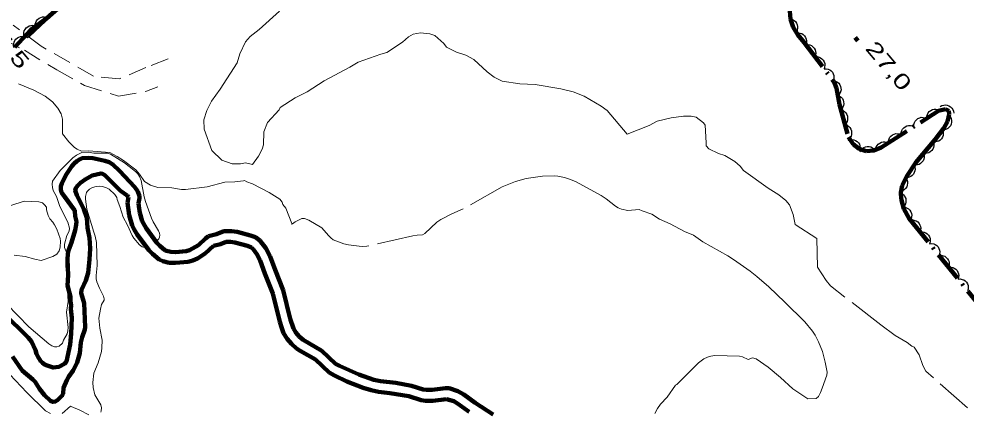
# Model space of a CAD drawing. Extents: x 386081 to 389416, y 5130568 to 5134082.
# Drawn here: x 387887.4 to 388075, y 5131442.6 to 5131520.2 of the extents above; entities that cross this region are included whole.
import ezdxf

# ---------------------------------------------------------------- set-up
doc = ezdxf.new("R2010")
doc.units = 0
doc.header["$LTSCALE"] = 1.2
for name, pattern in [('DASH_DOUBLE_DOT', [9.2, 5, -1.2, 0.3, -1.2, 0.3, -1.2]), ('DOT_DASHED', [7.7, 5, -1.2, 0.3, -1.2]), ('LONG_DASHED', [7.5, 6, -1.5]), ('MEDIUM_DASHED', [4.5, 3, -1.5])]:
    doc.linetypes.add(name, pattern=pattern)
for name, color, linetype, lineweight in [('19', 7, 'Continuous', 13), ('2', 7, 'Continuous', 13), ('26', 7, 'Continuous', 35), ('3', 7, 'Continuous', 140), ('4', 7, 'DASH_DOUBLE_DOT', 53), ('44', 7, 'Continuous', 25)]:
    doc.layers.add(name, color=color, linetype=linetype, lineweight=lineweight)

msp = doc.modelspace()

# ---------------------------------------------------------------- linework, layer by layer
at = {"layer": '19', "linetype": 'MEDIUM_DASHED'}
for points in [[(387916.98, 5131512.26), (387912.56, 5131510.59), (387907.31, 5131508.3), (387902.2, 5131508.84), (387891.83, 5131514.8), (387886.26, 5131518.94)], [(387884.33, 5131516.17), (387888.49, 5131513.98), (387894.93, 5131510.09), (387900.37, 5131507.04), (387907.11, 5131504.9), (387912.71, 5131505.88), (387914.94, 5131506.72)]]:
    msp.add_lwpolyline(points, dxfattribs=at)
at = {"layer": '2', "linetype": 'LONG_DASHED'}
for points in [[(387927.58, 5131492.22), (387925.64, 5131494.15), (387924.12, 5131498.34), (387924.02, 5131500.19), (387924.62, 5131502.09), (387925.53, 5131503.88), (387927.28, 5131506.26), (387930.64, 5131511.53), (387931.2, 5131513.3), (387932.3, 5131515.66), (387933.24, 5131516.7), (387935, 5131518.09), (387939.05, 5131521.71)], [(388075.3, 5131443.17), (388067.04, 5131450.47), (388066.45, 5131451.54), (388065.72, 5131453.66), (388064.78, 5131455.23), (388064.28, 5131455.42), (388063.37, 5131456.12), (388061.01, 5131457.5), (388058.13, 5131459.61), (388048.15, 5131467.34), (388047.33, 5131468.38), (388045.63, 5131471.03), (388045.46, 5131476.74), (388041.19, 5131479.46), (388040.8, 5131481.44), (388040.08, 5131483.37), (388039.32, 5131484.25), (388037.96, 5131485.37), (388035.8, 5131486.69), (388030.94, 5131490.16), (388030.29, 5131491.05), (388029.2, 5131491.96), (388027.24, 5131493.18), (388026.02, 5131493.54), (388024.05, 5131494.46), (388023.52, 5131495.08), (388023.56, 5131495.68), (388023.37, 5131499.18), (388023.01, 5131499.59), (388021.6, 5131500.72), (388020.59, 5131500.94), (388019.03, 5131500.96), (388016.6, 5131500.63), (388013.86, 5131499.92), (388012.23, 5131499.12), (388007.91, 5131497.36), (388003.96, 5131502.08), (388002.74, 5131502.93), (387999.39, 5131504.88), (387997.21, 5131505.74), (387994.77, 5131506.34), (387989.67, 5131507.2), (387986.67, 5131507.34), (387983.17, 5131507.88), (387981.56, 5131508.63), (387980.14, 5131509.73), (387977.52, 5131512.17), (387975.91, 5131513.04), (387974.1, 5131513.62), (387972.14, 5131514.59), (387971.56, 5131515.34), (387969.78, 5131516.88), (387968.83, 5131517.21), (387966.97, 5131517.43), (387965.52, 5131517.15), (387964.61, 5131516.62), (387963.41, 5131515.57), (387960.31, 5131513.57), (387959.07, 5131513.22), (387954.6, 5131511.61), (387952.98, 5131510.63), (387947.89, 5131507.95), (387944.53, 5131505.78), (387942.11, 5131504.59), (387939.14, 5131502.63), (387938.97, 5131502.16), (387936.67, 5131499.66), (387935.9, 5131497.82), (387935.83, 5131495.28), (387935.58, 5131494.4), (387934.88, 5131492.99), (387933.7, 5131491.38), (387932.27, 5131491.69), (387931.32, 5131491.53), (387929.62, 5131491.51), (387927.58, 5131492.22)], [(388003.75, 5131484.55), (388002.76, 5131485.23), (387997.79, 5131487.94), (387996.65, 5131488.43), (387995.46, 5131488.8), (387994.18, 5131489.09), (387993.49, 5131489.15), (387991.16, 5131489.05), (387987.86, 5131488.61), (387985.76, 5131488), (387983.13, 5131486.93), (387975.43, 5131482.59), (387973.17, 5131481.61), (387970.96, 5131480.5), (387970.17, 5131479.95), (387967.84, 5131477.69), (387967.35, 5131477.43), (387966.28, 5131477.4), (387965.47, 5131477.26), (387956.33, 5131475.19), (387955.56, 5131475.12), (387954.8, 5131475.17), (387952.69, 5131475.47), (387951.76, 5131475.68), (387949.68, 5131476.47), (387949.17, 5131476.84), (387948.72, 5131477.3), (387947.39, 5131478.86), (387944.86, 5131480.38), (387944.01, 5131480.7), (387943.43, 5131480.65), (387942.12, 5131479.99), (387941.61, 5131479.61), (387941.43, 5131479.57), (387941.47, 5131479.72), (387940.27, 5131482.75), (387939.72, 5131483.45), (387939.53, 5131483.88), (387939.1, 5131484.51), (387937, 5131485.84), (387933.66, 5131487.57), (387932.59, 5131487.91), (387932.09, 5131488.23), (387931.91, 5131488.15), (387930.18, 5131487.96), (387928.23, 5131487.84), (387924.71, 5131486.97), (387920.38, 5131486.43), (387919.63, 5131486.45), (387917.73, 5131486.76), (387914.91, 5131486.84), (387913.46, 5131487.28), (387912.27, 5131488.01), (387911.32, 5131489.45), (387910.6, 5131490.28), (387908.14, 5131492.13), (387906.85, 5131492.96), (387905.4, 5131493.73), (387901.21, 5131494.05), (387899.82, 5131494.03), (387898.96, 5131494.4), (387898.41, 5131494.76), (387897.32, 5131495.86), (387896.06, 5131497.44), (387896.06, 5131500.36), (387895.77, 5131501.41)], [(387914.57, 5131476.07), (387915.11, 5131476.63), (387915.29, 5131477), (387915.35, 5131477.36), (387915.29, 5131477.76), (387915.09, 5131478.25), (387914, 5131480.01), (387913.67, 5131480.74), (387912.48, 5131484.03), (387912.23, 5131484.94), (387911.63, 5131488.2), (387911.31, 5131488.97), (387910.98, 5131489.49), (387910.53, 5131489.97), (387908.33, 5131491.72), (387905.58, 5131493.4), (387904.98, 5131493.58), (387902.25, 5131493.63), (387901.11, 5131493.79), (387899.9, 5131493.76), (387898.84, 5131493.22), (387898.09, 5131492.68), (387895.59, 5131490.19), (387894.07, 5131488.07), (387894, 5131487.5), (387894.04, 5131486.84), (387894.22, 5131486.21), (387894.83, 5131485), (387895.51, 5131483.03), (387897.08, 5131479.96), (387897.41, 5131478.75), (387897.37, 5131478.2), (387896.88, 5131477.28), (387896.47, 5131475.57), (387896.43, 5131474.96), (387896.87, 5131473.84), (387896.78, 5131473.24), (387896.71, 5131471.26), (387896.98, 5131468.94), (387896.8, 5131467.24), (387897.05, 5131466.45), (387897.14, 5131464.22), (387896.86, 5131462.13), (387897.14, 5131459.09), (387897.12, 5131458.43), (387896.98, 5131457.86), (387896.26, 5131456.62), (387896.03, 5131455.97), (387895.36, 5131455.43), (387894.94, 5131455.24), (387894.47, 5131455.25), (387893.95, 5131455.45), (387893.33, 5131455.86), (387889.39, 5131459.2), (387885.02, 5131463.74)], [(387903.62, 5131442.34), (387903.7, 5131442.59), (387903.75, 5131443.17), (387903.66, 5131443.79), (387902.48, 5131445.76), (387902.09, 5131447.22), (387902.02, 5131448.18), (387902.25, 5131450.07), (387903.08, 5131452.07), (387903.74, 5131454.34), (387903.85, 5131455.04), (387903.88, 5131456.61), (387903.42, 5131458.97), (387903.26, 5131460.93), (387903.54, 5131462.7), (387903.79, 5131463.62), (387904.3, 5131464.49), (387904.32, 5131464.76), (387904.17, 5131465.29), (387903.36, 5131466.91), (387902.86, 5131468.11), (387902.72, 5131468.73), (387902.71, 5131469.37), (387902.93, 5131471.38), (387902.79, 5131475.95), (387902.53, 5131477.18), (387902.22, 5131477.95), (387900.84, 5131482.55), (387900.59, 5131484.48), (387900.6, 5131485.05), (387900.77, 5131485.84), (387900.94, 5131486.05), (387901.41, 5131486.46), (387902.01, 5131486.8), (387902.69, 5131487.01), (387903.36, 5131487.07), (387903.97, 5131486.99), (387904.77, 5131486.75), (387905.28, 5131486.46), (387906.41, 5131485.43), (387906.81, 5131484.86), (387906.88, 5131484.45), (387907.43, 5131483.05), (387908.04, 5131480.92), (387908.89, 5131479.37), (387909.82, 5131477.34), (387910.18, 5131476.79), (387911.29, 5131475.45), (387911.81, 5131475.08), (387912.27, 5131474.91), (387912.76, 5131474.84), (387912.82, 5131474.84)], [(388013.39, 5131442.07), (388013.94, 5131443.09), (388014.52, 5131443.94), (388015.79, 5131445.3), (388017.47, 5131447.67), (388017.73, 5131447.84), (388022.04, 5131452.09), (388023.11, 5131452.87), (388023.78, 5131453.22), (388024.5, 5131453.45), (388025.26, 5131453.58), (388030.14, 5131453.4), (388030.73, 5131453.28), (388031.84, 5131452.79), (388032.73, 5131453.11), (388033.42, 5131452.91), (388035.81, 5131451.26), (388038.3, 5131449.17), (388040.72, 5131446.94), (388043.66, 5131444.95), (388045.36, 5131445.01), (388045.79, 5131445.45), (388046.2, 5131446.2), (388046.55, 5131447.09), (388047.45, 5131449.67), (388047.53, 5131450.25), (388047.14, 5131452.26), (388046.56, 5131454.37), (388045.78, 5131456.26), (388045.12, 5131457.55), (388044.6, 5131458.38), (388043.07, 5131460.23), (388039.15, 5131464.13), (388035.97, 5131467.13), (388033.6, 5131469.19), (388032.28, 5131470.23), (388028.98, 5131472.59), (388027.86, 5131473.29), (388022.9, 5131476.04), (388021.03, 5131477.41), (388019.26, 5131478.11), (388016.4, 5131479.59), (388014.29, 5131480.55), (388012.81, 5131481.51), (388010.84, 5131482.19), (388010.29, 5131482.46), (388008.04, 5131482.25), (388006.75, 5131482.5), (388006.11, 5131482.76), (388005.56, 5131483.09), (388003.75, 5131484.55)], [(387885.61, 5131449.79), (387888.95, 5131446.25), (387892.68, 5131442.59), (387893.68, 5131442.09)], [(387896.01, 5131442.09), (387897.62, 5131443.55), (387897.77, 5131443.43), (387899.49, 5131442.74), (387901.29, 5131441.78)]]:
    msp.add_lwpolyline(points, dxfattribs=at)
at = {"layer": '2'}
for points in [[(387895.77, 5131501.41), (387895.14, 5131502.55), (387894.04, 5131503.76), (387892.6, 5131504.88), (387890.37, 5131506.08), (387887.35, 5131507.34)], [(387885.8, 5131483.28), (387888.43, 5131484.12), (387891.38, 5131483.96), (387892.11, 5131483.8), (387892.51, 5131483.4), (387892.87, 5131482.93), (387892.89, 5131482.4), (387893.19, 5131481.3), (387893.55, 5131480.63), (387894.14, 5131479.95), (387894.47, 5131479.43), (387894.89, 5131478.58), (387895.55, 5131476.7), (387895.65, 5131476.16), (387895.55, 5131474.97), (387895.36, 5131474.26), (387894.9, 5131473.63), (387894.16, 5131473.13), (387891.83, 5131472.38), (387890.59, 5131472.61), (387888.65, 5131473.13), (387886.48, 5131473.45)]]:
    msp.add_lwpolyline(points, dxfattribs=at)
at = {"layer": '26'}
for p, q in [((387889.08, 5131516.47), (387888.74, 5131516.83)), ((387889.81, 5131517.18), (387889.08, 5131516.47)), ((387889.81, 5131517.18), (387889.46, 5131517.54))]:
    msp.add_line(p, q, dxfattribs=at)
at = {"layer": '3'}
msp.add_line((388053.08, 5131516.48), (388053.59, 5131515.87), dxfattribs=at)
at = {"layer": '4'}
msp.add_lwpolyline([(387889.45, 5131516.83), (387920.15, 5131545.9), (387938, 5131563.13), (387959.95, 5131585.17), (387976.04, 5131573.33)], dxfattribs=at)
at = {"layer": '4', "linetype": 'Continuous', "lineweight": 90}
for points in [[(387884.37, 5131461.93), (387889.21, 5131457.11), (387889.9, 5131456.34), (387890.7, 5131454.62), (387890.92, 5131453.88), (387891.19, 5131453.33), (387891.67, 5131452.49), (387892.05, 5131452.09), (387892.59, 5131451.72), (387894.22, 5131451.16), (387895.29, 5131451.3), (387896.41, 5131451.9), (387896.83, 5131452.34), (387897.56, 5131455.75), (387897.75, 5131457.91), (387897.9, 5131461.01), (387897.71, 5131462.8), (387897.74, 5131463.51), (387897.62, 5131464.3), (387897.66, 5131465.2), (387897.05, 5131467.44), (387897.18, 5131469.47), (387897.01, 5131472.59), (387897.1, 5131473.68), (387897.24, 5131474.34), (387897.82, 5131475.95), (387898.54, 5131478.36), (387898.76, 5131479.45), (387898.79, 5131480.09), (387898.53, 5131481.13), (387898.51, 5131482.15), (387898.42, 5131482.33), (387896.41, 5131485.01), (387895.87, 5131485.84), (387895.73, 5131486.45), (387895.74, 5131487.05), (387895.91, 5131487.63), (387896.71, 5131489.26), (387897.89, 5131491.05), (387898.34, 5131491.55), (387898.86, 5131492.03), (387899.39, 5131492.38), (387899.94, 5131492.59), (387901.25, 5131492.68), (387902.04, 5131492.59), (387904.41, 5131492.08), (387905.27, 5131491.8), (387906.04, 5131491.38), (387907.36, 5131490.12), (387910.4, 5131486.88)], [(387907.54, 5131486.15), (387904.43, 5131489.25), (387904, 5131489.51), (387903.64, 5131489.59), (387901.93, 5131489.17), (387900.51, 5131488.43), (387899.58, 5131487.75), (387898.99, 5131487.15), (387898.69, 5131486.69), (387898.58, 5131486.23), (387898.86, 5131485.29), (387900.24, 5131482.55), (387900.86, 5131480.78), (387900.98, 5131478.8), (387901.37, 5131476.84), (387901.55, 5131474.73), (387901.42, 5131472.57), (387901.12, 5131469.94), (387900.65, 5131468.38), (387899.82, 5131466.55), (387899.73, 5131465.88), (387900.31, 5131463.94), (387900.56, 5131459.19), (387900.48, 5131458.67), (387899.94, 5131457.21), (387899.65, 5131456.13), (387899.47, 5131454.01), (387898.97, 5131452.19), (387898.13, 5131450.57), (387897.27, 5131449.42), (387896.88, 5131448.7), (387896.25, 5131447.13), (387896.19, 5131446.05), (387895.98, 5131445.63), (387895.06, 5131444.72), (387894.62, 5131444.43), (387894.15, 5131444.36), (387893.66, 5131444.57), (387892.5, 5131445.69), (387891.51, 5131446.93), (387890.62, 5131448.34), (387890.17, 5131448.8), (387888.04, 5131450.59), (387886.13, 5131453.37)]]:
    msp.add_lwpolyline(points, dxfattribs=at)
at = {"layer": '4', "linetype": 'LONG_DASHED', "lineweight": 90}
for points in [[(387907.54, 5131486.15), (387908.87, 5131485.24), (387909.13, 5131484.91), (387908.95, 5131483.78), (387909.25, 5131481.37), (387909.86, 5131479.3), (387910.25, 5131478.51), (387910.84, 5131477.54), (387913.12, 5131474.43), (387913.86, 5131473.69), (387915.16, 5131472.59), (387915.95, 5131472.23), (387917.2, 5131471.91), (387918.43, 5131471.88), (387920.93, 5131472.12), (387921.89, 5131472.34), (387922.77, 5131472.75), (387924.29, 5131473.73), (387925.97, 5131475.24), (387927.32, 5131475.57), (387928.45, 5131476.05), (387929.33, 5131476.04), (387930.19, 5131475.91), (387932.67, 5131475.26), (387933.45, 5131474.95), (387933.9, 5131474.51), (387934.54, 5131473.63), (387935.22, 5131472.38), (387936.13, 5131469.78), (387937.68, 5131465.83), (387939.07, 5131460.24), (387939.41, 5131459.13), (387939.85, 5131457.99), (387940.52, 5131456.84), (387941.41, 5131455.83), (387942.42, 5131454.94), (387943.09, 5131454.47), (387946.13, 5131452.78), (387948.88, 5131450.18), (387949.92, 5131449.59), (387952.38, 5131448.43), (387955.6, 5131447.16), (387957.2, 5131446.66), (387958.66, 5131446.34), (387960.91, 5131446.12), (387964.64, 5131445.48), (387967.06, 5131444.72), (387967.98, 5131444.59), (387969.43, 5131444.59), (387972.1, 5131444.94), (387973.53, 5131444.5), (387974.32, 5131444.03), (387976.61, 5131442.38)], [(387910.4, 5131486.88), (387910.99, 5131486.01), (387911.3, 5131485.09), (387911.31, 5131484.67), (387911.11, 5131483.73), (387911.17, 5131483.13), (387911.36, 5131481.78), (387911.84, 5131480.13), (387912.61, 5131478.76), (387914.74, 5131475.84), (387915.31, 5131475.26), (387916.32, 5131474.42), (387916.67, 5131474.26), (387917.49, 5131474.05), (387918.4, 5131474.03), (387920.55, 5131474.23), (387921.18, 5131474.38), (387922.96, 5131475.43), (387924.36, 5131476.72), (387924.95, 5131477.16), (387926.54, 5131477.58), (387928.02, 5131478.17), (387929.51, 5131478.18), (387930.62, 5131478.01), (387933.3, 5131477.32), (387934.26, 5131476.97), (387935.15, 5131476.32), (387936.34, 5131474.8), (387937.21, 5131473.17), (387938.14, 5131470.54), (387939.73, 5131466.46), (387941.14, 5131460.8), (387941.79, 5131458.92), (387942.27, 5131458.09), (387942.93, 5131457.34), (387943.74, 5131456.63), (387947.43, 5131454.5), (387950.15, 5131451.92), (387950.91, 5131451.49), (387954.73, 5131449.79), (387957.74, 5131448.74), (387959.02, 5131448.47), (387962.09, 5131448.11), (387965.18, 5131447.55), (387967.52, 5131446.82), (387968.12, 5131446.74), (387969.3, 5131446.74), (387971.94, 5131447.08), (387972.67, 5131447.09), (387974.38, 5131446.47), (387975.53, 5131445.8), (387977.8, 5131444.17), (387981.34, 5131441.84)]]:
    msp.add_lwpolyline(points, dxfattribs=at)
at = {"layer": '44', "linetype": 'DOT_DASHED', "lineweight": 90}
for points in [[(387886.57, 5131514.61), (387889.75, 5131518.05), (387892.89, 5131520.29), (387895.68, 5131522.74), (387900.35, 5131527.26), (387904.69, 5131531.98), (387910.49, 5131537.8), (387919.45, 5131546.3), (387924.64, 5131550.73), (387930.74, 5131556.34), (387946.04, 5131570.83), (387956.98, 5131581.61), (387965.63, 5131590.59), (387992.04, 5131617.57), (387997.36, 5131622.46), (388012.15, 5131636.44), (388024.3, 5131647.5), (388038.84, 5131660.33), (388062.77, 5131681.88)], [(388040.11, 5131521.73), (388040.23, 5131520.13), (388040.78, 5131518.59), (388041.72, 5131517.01), (388042.95, 5131515.55), (388048.91, 5131507.66), (388049.34, 5131506.48), (388049.97, 5131503.23), (388051.75, 5131496.76), (388052.66, 5131495.41), (388053.86, 5131494.47), (388055.23, 5131494), (388056.73, 5131494.15), (388058.21, 5131494.74), (388069.59, 5131502.01), (388070.98, 5131502.3), (388071.59, 5131502.01), (388071.7, 5131501.36), (388071.36, 5131499.87), (388070.61, 5131498.55), (388068.9, 5131496.3), (388065.09, 5131491.78), (388063.27, 5131489.09), (388062.39, 5131487.19), (388062.1, 5131485.84), (388062.16, 5131484.55), (388062.73, 5131482.61), (388063.77, 5131480.7), (388077.74, 5131463.37)]]:
    msp.add_lwpolyline(points, dxfattribs=at)
at = {"layer": '44'}
for points in [[(387890.66, 5131518.7), (387890.65, 5131519.12), (387890.76, 5131519.51), (387890.89, 5131519.82), (387891.12, 5131520.09), (387891.4, 5131520.33), (387891.74, 5131520.49), (387892.05, 5131520.6), (387892.4, 5131520.62), (387892.77, 5131520.57), (387893.11, 5131520.44)], [(388040.21, 5131520.18), (388040.62, 5131520.08), (388040.96, 5131519.87), (388041.22, 5131519.66), (388041.42, 5131519.37), (388041.57, 5131519.04), (388041.64, 5131518.66), (388041.66, 5131518.33), (388041.58, 5131517.99), (388041.43, 5131517.65), (388041.22, 5131517.36)], [(387888.48, 5131516.67), (387888.38, 5131517.08), (387888.41, 5131517.48), (387888.47, 5131517.81), (387888.64, 5131518.12), (387888.86, 5131518.41), (387889.17, 5131518.65), (387889.45, 5131518.82), (387889.79, 5131518.9), (387890.16, 5131518.93), (387890.51, 5131518.88)], [(387886.44, 5131514.47), (387886.34, 5131514.88), (387886.37, 5131515.28), (387886.44, 5131515.61), (387886.6, 5131515.92), (387886.83, 5131516.21), (387887.13, 5131516.44), (387887.41, 5131516.61), (387887.75, 5131516.7), (387888.12, 5131516.73), (387888.48, 5131516.67)], [(388041.38, 5131517.42), (388041.79, 5131517.46), (388042.19, 5131517.38), (388042.51, 5131517.28), (388042.79, 5131517.08), (388043.05, 5131516.82), (388043.25, 5131516.49), (388043.38, 5131516.19), (388043.43, 5131515.84), (388043.41, 5131515.47), (388043.31, 5131515.12)], [(388043.29, 5131515.1), (388043.7, 5131515.13), (388044.1, 5131515.03), (388044.41, 5131514.91), (388044.68, 5131514.69), (388044.93, 5131514.42), (388045.11, 5131514.07), (388045.23, 5131513.77), (388045.25, 5131513.42), (388045.21, 5131513.05), (388045.1, 5131512.71)], [(388045.1, 5131512.71), (388045.51, 5131512.73), (388045.91, 5131512.63), (388046.21, 5131512.51), (388046.49, 5131512.3), (388046.74, 5131512.02), (388046.92, 5131511.68), (388047.03, 5131511.38), (388047.06, 5131511.03), (388047.02, 5131510.66), (388046.9, 5131510.32)], [(388046.9, 5131510.32), (388047.32, 5131510.34), (388047.72, 5131510.24), (388048.02, 5131510.12), (388048.3, 5131509.9), (388048.55, 5131509.63), (388048.72, 5131509.29), (388048.84, 5131508.98), (388048.86, 5131508.63), (388048.83, 5131508.26), (388048.71, 5131507.92)], [(388048.8, 5131507.97), (388049.2, 5131507.87), (388049.55, 5131507.66), (388049.81, 5131507.45), (388050.01, 5131507.16), (388050.17, 5131506.83), (388050.24, 5131506.45), (388050.26, 5131506.13), (388050.18, 5131505.78), (388050.04, 5131505.44), (388049.82, 5131505.15)], [(388049.61, 5131505.09), (388049.99, 5131504.93), (388050.3, 5131504.67), (388050.53, 5131504.42), (388050.68, 5131504.1), (388050.78, 5131503.75), (388050.79, 5131503.37), (388050.76, 5131503.04), (388050.63, 5131502.72), (388050.43, 5131502.4), (388050.18, 5131502.15)], [(388069.87, 5131502.83), (388070.23, 5131503.04), (388070.62, 5131503.14), (388070.95, 5131503.17), (388071.3, 5131503.11), (388071.64, 5131502.98), (388071.96, 5131502.76), (388072.2, 5131502.54), (388072.39, 5131502.24), (388072.52, 5131501.9), (388072.58, 5131501.54)], [(388050.26, 5131502.16), (388050.66, 5131502.03), (388050.99, 5131501.79), (388051.23, 5131501.57), (388051.41, 5131501.26), (388051.54, 5131500.92), (388051.57, 5131500.54), (388051.57, 5131500.21), (388051.46, 5131499.88), (388051.29, 5131499.55), (388051.06, 5131499.27)], [(388067.22, 5131500.5), (388067.23, 5131500.91), (388067.36, 5131501.3), (388067.51, 5131501.6), (388067.74, 5131501.86), (388068.04, 5131502.08), (388068.39, 5131502.23), (388068.7, 5131502.33), (388069.05, 5131502.32), (388069.42, 5131502.25), (388069.75, 5131502.11)], [(388051.06, 5131499.27), (388051.45, 5131499.14), (388051.79, 5131498.9), (388052.03, 5131498.68), (388052.2, 5131498.37), (388052.33, 5131498.03), (388052.37, 5131497.64), (388052.37, 5131497.32), (388052.26, 5131496.98), (388052.09, 5131496.65), (388051.85, 5131496.38)], [(388064.69, 5131498.88), (388064.7, 5131499.3), (388064.83, 5131499.68), (388064.98, 5131499.98), (388065.22, 5131500.24), (388065.51, 5131500.47), (388065.86, 5131500.62), (388066.17, 5131500.71), (388066.53, 5131500.7), (388066.89, 5131500.64), (388067.22, 5131500.5)], [(388071.9, 5131500.82), (388072.09, 5131500.45), (388072.15, 5131500.05), (388072.16, 5131499.72), (388072.07, 5131499.38), (388071.92, 5131499.04), (388071.68, 5131498.74), (388071.44, 5131498.51), (388071.13, 5131498.35), (388070.78, 5131498.24), (388070.42, 5131498.21)], [(388059.64, 5131495.65), (388059.65, 5131496.07), (388059.78, 5131496.45), (388059.92, 5131496.75), (388060.16, 5131497.01), (388060.45, 5131497.24), (388060.8, 5131497.39), (388061.12, 5131497.48), (388061.47, 5131497.47), (388061.83, 5131497.41), (388062.16, 5131497.27)], [(388062.16, 5131497.27), (388062.18, 5131497.68), (388062.3, 5131498.07), (388062.45, 5131498.37), (388062.69, 5131498.63), (388062.98, 5131498.85), (388063.33, 5131499), (388063.65, 5131499.1), (388064, 5131499.09), (388064.36, 5131499.02), (388064.69, 5131498.88)], [(388070.38, 5131498.24), (388070.51, 5131497.85), (388070.52, 5131497.44), (388070.49, 5131497.11), (388070.35, 5131496.79), (388070.16, 5131496.47), (388069.88, 5131496.21), (388069.62, 5131496.01), (388069.28, 5131495.9), (388068.92, 5131495.83), (388068.56, 5131495.85)], [(388051.69, 5131496.17), (388052.09, 5131496.3), (388052.49, 5131496.31), (388052.82, 5131496.27), (388053.14, 5131496.13), (388053.45, 5131495.93), (388053.71, 5131495.64), (388053.9, 5131495.38), (388054.02, 5131495.05), (388054.08, 5131494.68), (388054.05, 5131494.32)], [(388057.11, 5131494.04), (388057.12, 5131494.45), (388057.25, 5131494.84), (388057.39, 5131495.14), (388057.63, 5131495.4), (388057.92, 5131495.62), (388058.28, 5131495.77), (388058.59, 5131495.86), (388058.94, 5131495.86), (388059.31, 5131495.79), (388059.64, 5131495.65)], [(388068.54, 5131495.87), (388068.65, 5131495.47), (388068.64, 5131495.06), (388068.59, 5131494.74), (388068.44, 5131494.42), (388068.23, 5131494.12), (388067.94, 5131493.87), (388067.67, 5131493.68), (388067.33, 5131493.58), (388066.96, 5131493.54), (388066.6, 5131493.58)], [(388054.03, 5131493.88), (388054.23, 5131494.25), (388054.52, 5131494.53), (388054.78, 5131494.73), (388055.11, 5131494.86), (388055.47, 5131494.92), (388055.86, 5131494.9), (388056.18, 5131494.84), (388056.49, 5131494.68), (388056.78, 5131494.45), (388057.01, 5131494.18)], [(388066.6, 5131493.58), (388066.72, 5131493.17), (388066.71, 5131492.77), (388066.66, 5131492.44), (388066.51, 5131492.12), (388066.3, 5131491.82), (388066, 5131491.57), (388065.73, 5131491.39), (388065.4, 5131491.29), (388065.03, 5131491.25), (388064.67, 5131491.28)], [(388064.73, 5131491.24), (388064.88, 5131490.85), (388064.92, 5131490.45), (388064.9, 5131490.12), (388064.78, 5131489.79), (388064.6, 5131489.46), (388064.34, 5131489.19), (388064.09, 5131488.98), (388063.77, 5131488.84), (388063.4, 5131488.76), (388063.04, 5131488.76)], [(388063.1, 5131488.72), (388063.32, 5131488.37), (388063.42, 5131487.97), (388063.45, 5131487.64), (388063.39, 5131487.3), (388063.27, 5131486.95), (388063.05, 5131486.63), (388062.84, 5131486.39), (388062.54, 5131486.2), (388062.2, 5131486.06), (388061.84, 5131486)], [(388061.78, 5131485.86), (388062.17, 5131485.73), (388062.51, 5131485.5), (388062.75, 5131485.28), (388062.93, 5131484.98), (388063.07, 5131484.63), (388063.11, 5131484.25), (388063.12, 5131483.93), (388063.02, 5131483.59), (388062.85, 5131483.26), (388062.62, 5131482.98)], [(388062.55, 5131482.95), (388062.96, 5131482.91), (388063.34, 5131482.75), (388063.62, 5131482.59), (388063.86, 5131482.33), (388064.07, 5131482.02), (388064.19, 5131481.66), (388064.27, 5131481.34), (388064.24, 5131480.99), (388064.15, 5131480.63), (388063.98, 5131480.31)], [(388064.05, 5131480.36), (388064.46, 5131480.39), (388064.86, 5131480.31), (388065.17, 5131480.2), (388065.45, 5131479.99), (388065.71, 5131479.72), (388065.9, 5131479.39), (388066.03, 5131479.09), (388066.06, 5131478.74), (388066.03, 5131478.37), (388065.93, 5131478.02)], [(388065.93, 5131478.02), (388066.34, 5131478.06), (388066.74, 5131477.97), (388067.05, 5131477.86), (388067.34, 5131477.65), (388067.59, 5131477.39), (388067.78, 5131477.05), (388067.91, 5131476.75), (388067.94, 5131476.4), (388067.92, 5131476.03), (388067.81, 5131475.69)], [(388067.81, 5131475.69), (388068.23, 5131475.72), (388068.63, 5131475.64), (388068.94, 5131475.52), (388069.22, 5131475.32), (388069.48, 5131475.05), (388069.66, 5131474.72), (388069.79, 5131474.42), (388069.82, 5131474.07), (388069.8, 5131473.7), (388069.69, 5131473.35)], [(388069.69, 5131473.35), (388070.11, 5131473.39), (388070.51, 5131473.3), (388070.82, 5131473.19), (388071.1, 5131472.98), (388071.36, 5131472.71), (388071.55, 5131472.38), (388071.67, 5131472.08), (388071.71, 5131471.73), (388071.68, 5131471.36), (388071.58, 5131471.02)], [(388071.58, 5131471.02), (388071.99, 5131471.05), (388072.39, 5131470.97), (388072.7, 5131470.85), (388072.99, 5131470.65), (388073.24, 5131470.38), (388073.43, 5131470.04), (388073.56, 5131469.74), (388073.59, 5131469.39), (388073.56, 5131469.02), (388073.46, 5131468.68)], [(388073.46, 5131468.68), (388073.88, 5131468.71), (388074.27, 5131468.63), (388074.58, 5131468.52), (388074.87, 5131468.31), (388075.12, 5131468.04), (388075.31, 5131467.71), (388075.44, 5131467.41), (388075.47, 5131467.06), (388075.45, 5131466.69), (388075.34, 5131466.34)]]:
    msp.add_lwpolyline(points, dxfattribs=at)

# ---------------------------------------------------------------- texts
at = {"layer": '3', "width": 1.45}
for s, p in [('24,5   ', (387880.16, 5131518.6)), ('27,0   ', (388054.91, 5131514.26))]:
    msp.add_text(s, height=3, rotation=310.294, dxfattribs=at).set_placement(p)

doc.saveas('drawing.dxf')
